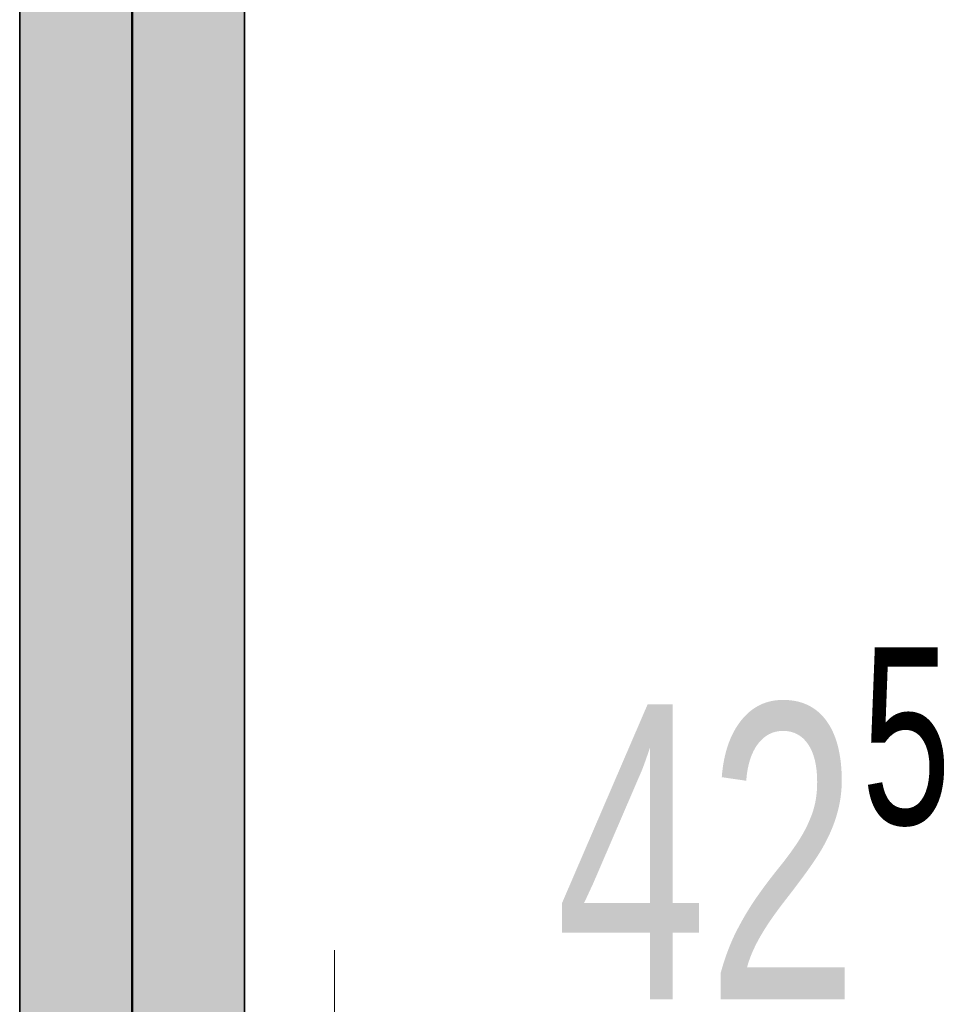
# Model space of a CAD drawing. Extents: x -459 to 541, y -543 to 550.
# Tile 332 of 577: x 81 to 90, y 342 to 352. Entities that reach past the tile are written whole.
import ezdxf
from ezdxf.lldxf.tags import DXFTag

# ---------------------------------------------------------------- set-up
doc = ezdxf.new("R2010")
doc.units = 0
doc.layers.get('0').update_dxf_attribs({"lineweight": 35})
doc.layers.add('5_UG-TEXT-MASS', color=7, linetype='Continuous', lineweight=25)
for name, color, linetype, lineweight, true_color in [('H_Ruecklauf', 5, 'Continuous', 35, 0x0000ff), ('H_Ruecklauf-Shading', 5, 'Continuous', 35, 0x0000ff), ('H_Vorlauf', 1, 'Continuous', 35, 0xff0000), ('H_Vorlauf-Shading', 1, 'Continuous', 35, 0xff0000), ('X_Geometrie', 3, 'Continuous', 50, 0x00ff00)]:
    doc.layers.add(name, color=color, linetype=linetype, lineweight=lineweight, true_color=true_color)
doc.styles.get("Standard").update_dxf_attribs({"font": 'arial.ttf'})
tags = doc.linetypes.add('STRICHPUNKT2', pattern=[12.7, 6.35, -3.175, 0, -3.175]).pattern_tags.tags
tags[10:11] = [DXFTag(74, 4), DXFTag(75, 0), DXFTag(340, '0'), DXFTag(46, 0.0), DXFTag(50, 0.0), DXFTag(44, 0.0), DXFTag(45, 0.0)]
tags[8:9] = [DXFTag(74, 4), DXFTag(75, 0), DXFTag(340, '0'), DXFTag(46, 0.0), DXFTag(50, 0.0), DXFTag(44, 0.0), DXFTag(45, 0.0)]
tags[6:7] = [DXFTag(74, 4), DXFTag(75, 0), DXFTag(340, '0'), DXFTag(46, 0.0), DXFTag(50, 0.0), DXFTag(44, 0.0), DXFTag(45, 0.0)]
tags[4:5] = [DXFTag(74, 4), DXFTag(75, 0), DXFTag(340, '0'), DXFTag(46, 0.0), DXFTag(50, 0.0), DXFTag(44, 0.0), DXFTag(45, 0.0)]

# ---------------------------------------------------------------- blocks, each defined once
blk = doc.blocks.new('Shading-A07ALAMD1N', base_point=(82.218, 331.011))
at = {"layer": 'H_Vorlauf-Shading', "color": 14, "true_color": 0x900000}
for points in [[(80.818, 362.115), (80.779, 362.115), (80.818, 333.51), (80.779, 333.51)], [(83.065, 350.874), (83.065, 362.115), (83.026, 350.282), (83.026, 362.115)], [(83.026, 350.282), (83.026, 348.743), (83.065, 350.874), (83.065, 348.743)], [(83.065, 348.743), (83.026, 348.743), (83.065, 344.987), (83.026, 345.176)], [(83.026, 345.176), (83.026, 336.522), (83.065, 344.987), (83.065, 336.717)]]:
    blk.add_solid(points, dxfattribs=at)
at = {"layer": 'H_Vorlauf-Shading', "color": 14, "true_color": 0xb00000}
for points in [[(80.932, 362.115), (80.818, 362.115), (80.932, 334.101), (80.818, 333.51)], [(83.026, 350.282), (83.026, 362.115), (82.912, 349.139), (82.912, 362.115)], [(82.912, 349.139), (82.912, 348.555), (83.026, 350.282), (83.026, 348.743)], [(83.026, 348.743), (82.912, 348.555), (83.026, 345.176), (82.912, 345.176)], [(82.912, 345.176), (82.912, 336.152), (83.026, 345.176), (83.026, 336.522)]]:
    blk.add_solid(points, dxfattribs=at)
at = {"layer": 'H_Vorlauf-Shading', "color": 12, "true_color": 0xcd0000}
for points in [[(81.114, 362.115), (80.932, 362.115), (81.114, 335.244), (80.932, 334.101)], [(82.912, 349.139), (82.912, 362.115), (82.73, 347.523), (82.73, 362.115)], [(82.912, 348.555), (82.912, 349.139), (82.827, 348.386)], [(82.912, 348.555), (82.73, 347.523), (82.912, 345.176), (82.73, 344.987)], [(82.73, 347.523), (82.912, 348.555), (82.827, 348.386)], [(82.73, 344.987), (82.73, 335.633), (82.912, 345.176), (82.912, 336.152)]]:
    blk.add_solid(points, dxfattribs=at)
at = {"layer": 'H_Vorlauf-Shading', "color": 12, "true_color": 0xe40000}
for points in [[(81.351, 336.861), (81.351, 362.115), (81.309, 336.574), (81.114, 362.115)], [(81.309, 336.574), (81.114, 362.115), (81.114, 335.244)], [(82.73, 347.523), (82.73, 362.115), (82.494, 345.543), (82.494, 362.115)], [(82.494, 345.543), (82.494, 344.624), (82.73, 347.523), (82.73, 344.987)], [(82.494, 344.624), (82.494, 335), (82.73, 344.987), (82.73, 335.633)]]:
    blk.add_solid(points, dxfattribs=at)
at = {"layer": 'H_Vorlauf-Shading', "color": 1, "true_color": 0xf50000}
for points in [[(81.626, 338.841), (81.626, 362.115), (81.351, 336.861), (81.351, 362.115)], [(82.494, 345.543), (82.494, 362.115), (82.218, 343.335), (82.218, 362.115)], [(82.494, 344.624), (82.494, 345.543), (82.344, 344.346)], [(82.218, 343.335), (82.494, 344.624), (82.344, 344.346)], [(82.218, 343.335), (82.218, 334.295), (82.494, 344.624), (82.494, 335)]]:
    blk.add_solid(points, dxfattribs=at)
at = {"layer": 'H_Vorlauf-Shading', "color": 1, "true_color": 0xfd0000}
for points in [[(81.922, 341.049), (81.922, 362.115), (81.626, 338.841), (81.626, 362.115)], [(82.218, 343.335), (82.218, 362.115), (81.922, 341.049), (81.922, 362.115)], [(82.218, 334.295), (82.218, 343.335), (81.922, 333.568), (81.922, 341.049)]]:
    blk.add_solid(points, dxfattribs=at)
blk = doc.blocks.new('Shading-A07ALAMJ1N', base_point=(83.065, 347.874))
at = {"layer": 'H_Ruecklauf-Shading', "color": 5, "true_color": 0x0000f5}
for points in [[(81.351, 361.877), (81.351, 343.531), (81.626, 362.107), (81.626, 342.663)], [(82.287, 357.279), (82.494, 343.531), (82.494, 358.764)], [(82.218, 356.784), (82.218, 342.663), (82.287, 357.279), (82.494, 343.531)], [(81.351, 343.531), (81.351, 339.302), (81.626, 342.663), (81.626, 339.302)], [(82.218, 342.663), (82.218, 340.335), (82.494, 343.531), (82.494, 342.543)], [(82.494, 342.543), (82.218, 340.335), (82.297, 339.302), (82.218, 339.302)], [(82.494, 342.543), (82.297, 339.302), (82.494, 341.053)]]:
    blk.add_solid(points, dxfattribs=at)
at = {"layer": 'H_Ruecklauf-Shading', "color": 5, "true_color": 0x0000fd}
for points in [[(81.626, 362.115), (81.626, 342.663), (81.922, 362.115), (81.922, 342.367)], [(82.015, 355.27), (82.187, 342.632), (82.218, 356.784), (82.218, 342.663)], [(81.922, 354.576), (81.922, 342.367), (82.015, 355.27), (82.187, 342.632)], [(81.626, 342.663), (81.626, 339.302), (81.922, 342.367), (81.922, 339.302)], [(82.218, 340.335), (82.187, 342.632), (81.922, 339.302), (81.922, 342.367)], [(82.187, 342.632), (82.218, 340.335), (82.218, 342.663)]]:
    blk.add_solid(points, dxfattribs=at)
at = {"layer": 'H_Ruecklauf-Shading', "color": 174, "true_color": 0x0000b0}
for points in [[(83.026, 348.802), (83.026, 362.115), (82.912, 346.708), (82.912, 361.523)], [(80.818, 357.126), (80.818, 348.802), (80.932, 357.495), (80.932, 346.708)], [(80.818, 348.802), (80.818, 339.302), (80.932, 346.708), (80.932, 339.302)], [(82.912, 346.708), (82.912, 346.139), (83.026, 348.802), (83.026, 347.282)], [(83.026, 347.282), (82.912, 345.547), (83.026, 339.302), (82.912, 339.302)], [(83.026, 347.282), (82.912, 346.139), (82.912, 345.547)]]:
    blk.add_solid(points, dxfattribs=at)
at = {"layer": 'H_Ruecklauf-Shading', "color": 174, "true_color": 0x000090}
for points in [[(83.065, 362.115), (83.026, 362.115), (83.065, 351.049), (83.026, 348.802)], [(80.779, 356.931), (80.779, 351.049), (80.818, 357.126), (80.818, 348.802)], [(80.779, 351.049), (80.779, 339.302), (80.818, 348.802), (80.818, 339.302)], [(83.026, 348.802), (83.026, 347.282), (83.065, 351.049), (83.065, 347.874)], [(83.065, 347.874), (83.061, 347.805), (83.065, 347.783)], [(83.061, 347.805), (83.026, 347.282), (83.065, 339.302), (83.026, 339.302)], [(83.061, 347.805), (83.065, 339.302), (83.065, 347.783)]]:
    blk.add_solid(points, dxfattribs=at)
at = {"layer": 'H_Ruecklauf-Shading', "color": 172, "true_color": 0x0000cd}
for points in [[(82.747, 360.487), (82.912, 346.708), (82.912, 361.523)], [(82.73, 344.91), (82.912, 346.708), (82.73, 360.38), (82.747, 360.487)], [(80.932, 357.495), (80.932, 346.708), (81.114, 358.015), (81.114, 344.91)], [(80.932, 346.708), (80.932, 339.302), (81.114, 344.91), (81.114, 339.302)], [(82.73, 344.91), (82.73, 344.523), (82.912, 346.708), (82.912, 346.139)], [(82.912, 346.139), (82.73, 344.523), (82.912, 345.547), (82.73, 343.423)], [(82.912, 345.547), (82.73, 342.788), (82.912, 339.302), (82.73, 339.302)], [(82.912, 345.547), (82.73, 343.423), (82.73, 342.788)]]:
    blk.add_solid(points, dxfattribs=at)
at = {"layer": 'H_Ruecklauf-Shading', "color": 172, "true_color": 0x0000e4}
for points in [[(81.114, 360.362), (81.114, 344.91), (81.351, 360.71), (81.351, 343.531)], [(82.494, 343.531), (82.73, 344.91), (82.494, 358.764), (82.73, 360.38)], [(81.114, 344.91), (81.114, 339.302), (81.351, 343.531), (81.351, 339.302)], [(82.494, 343.531), (82.494, 342.543), (82.73, 344.91), (82.73, 344.523)], [(82.73, 344.523), (82.494, 342.543), (82.73, 343.423), (82.494, 341.053)], [(82.73, 343.423), (82.494, 341.053), (82.73, 342.788), (82.494, 339.931)], [(82.494, 339.931), (82.494, 339.302), (82.73, 342.788), (82.73, 339.302)]]:
    blk.add_solid(points, dxfattribs=at)
blk = doc.blocks.new('Referenz-A07ALAR41N', base_point=(-170.808, 0))
at = {"layer": '5_UG-TEXT-MASS', "color": 0, "lineweight": 13}
blk.add_line((83.98, 340.931), (83.98, 342.431), dxfattribs=at)
at = {"layer": '5_UG-TEXT-MASS', "color": 0, "lineweight": -2, "attachment_point": 1}
for s, insert, char_height in [('{\\W0.65;\\fArial;5}', (89.335, 345.51), 1.8), ('{\\W0.66;\\fArial;42}', (86.227, 344.931), 3)]:
    blk.add_mtext(s, dxfattribs=dict(at, insert=insert, char_height=char_height))
blk = doc.blocks.new('Stahlrohr nach DIN 2448-A07ALBZY1N', base_point=(80.779, 339.302))
at = {"color": 0, "linetype": 'ByBlock', "lineweight": -2, "ltscale": 0.35}
for p, q in [((80.779, 362.115), (80.779, 339.302)), ((83.065, 339.302), (83.065, 362.115))]:
    blk.add_line(p, q, dxfattribs=at)
at = {"color": 0, "linetype": 'STRICHPUNKT2', "lineweight": 25, "ltscale": 0.25}
blk.add_line((81.922, 362.115), (81.922, 339.302), dxfattribs=at)
blk = doc.blocks.new('Stahlrohr nach DIN 2448-A07ALC0M1N', base_point=(80.779, 331.01))
at = {"color": 0, "linetype": 'ByBlock', "lineweight": -2, "ltscale": 0.35}
for p, q in [((80.779, 362.115), (80.779, 331.01)), ((83.065, 331.01), (83.065, 362.115))]:
    blk.add_line(p, q, dxfattribs=at)
at = {"color": 0, "linetype": 'STRICHPUNKT2', "lineweight": 25, "ltscale": 0.25}
blk.add_line((81.922, 362.115), (81.922, 331.01), dxfattribs=at)

msp = doc.modelspace()

# ---------------------------------------------------------------- linework, layer by layer
at = {"layer": 'H_Vorlauf', "ltscale": 0.35}
msp.add_line((81.922, 329.182), (81.922, 365.155), dxfattribs=at)
at = {"layer": 'X_Geometrie', "color": 5, "ltscale": 0.5, "true_color": 0x0000ff}
msp.add_line((81.922, 327.47), (81.922, 365.155), dxfattribs=at)

# ---------------------------------------------------------------- block references
at = {"color": 251, "lineweight": 25, "ltscale": 0.25, "true_color": 0x585858}
msp.add_blockref('Referenz-A07ALAR41N', (-170.808, 0), dxfattribs=at)
at = {"layer": 'H_Ruecklauf'}
msp.add_blockref('Shading-A07ALAMJ1N', (83.065, 347.874), dxfattribs=at)
at = {"layer": 'H_Ruecklauf', "ltscale": 0.35}
msp.add_blockref('Stahlrohr nach DIN 2448-A07ALBZY1N', (80.779, 339.302), dxfattribs=at)
at = {"layer": 'H_Vorlauf'}
msp.add_blockref('Shading-A07ALAMD1N', (82.218, 331.011), dxfattribs=at)
at = {"layer": 'H_Vorlauf', "ltscale": 0.35}
msp.add_blockref('Stahlrohr nach DIN 2448-A07ALC0M1N', (80.779, 331.01), dxfattribs=at)

doc.saveas('drawing.dxf')
